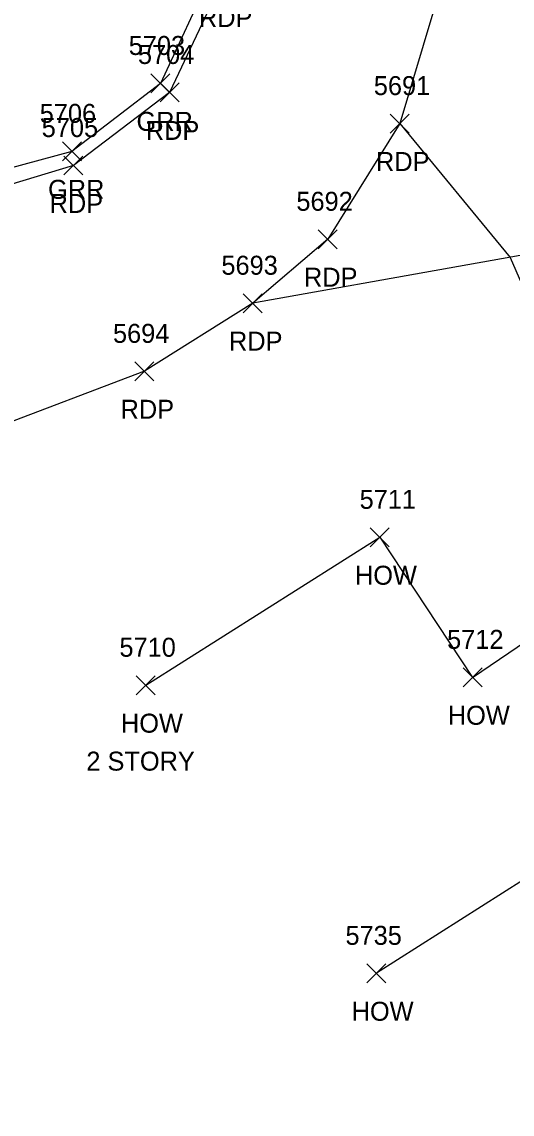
# Model space of a CAD drawing. Extents: x 1462668 to 1465147, y 550359 to 557351.
# Drawn here: x 1464186.6 to 1464238.3, y 553584.3 to 553699.4 of the extents above; entities that cross this region are included whole.
import ezdxf

# ---------------------------------------------------------------- set-up
doc = ezdxf.new("R2010")
doc.units = 0
for name, color, linetype in [('L_A', 7, 'Continuous'), ('L_C', 7, 'Continuous'), ('L_I', 7, 'Continuous'), ('L_TIC', 7, 'Continuous'), ('LBC', 7, 'Continuous'), ('Level 6', 7, 'Continuous'), ('P_A', 7, 'Continuous'), ('P_I', 7, 'Continuous'), ('P_TIC', 7, 'Continuous'), ('PET', 7, 'Continuous'), ('R_A', 7, 'Continuous'), ('R_I', 7, 'Continuous'), ('R_TIC', 7, 'Continuous'), ('RDP', 7, 'Continuous'), ('RGR', 7, 'Continuous')]:
    doc.layers.add(name, color=color, linetype=linetype)

msp = doc.modelspace()

# ---------------------------------------------------------------- linework, layer by layer
at = {"layer": 'L_TIC'}
for points in [[(1464223.34, 553644.12), (1464225.34, 553646.12)], [(1464225.34, 553644.12), (1464223.34, 553646.12)], [(1464233.14, 553629.36), (1464235.14, 553631.36)], [(1464235.14, 553629.36), (1464233.14, 553631.36)], [(1464198.66, 553628.53), (1464200.66, 553630.53)], [(1464200.66, 553628.53), (1464198.66, 553630.53)], [(1464222.99, 553598.17), (1464224.99, 553600.17)], [(1464224.99, 553598.17), (1464222.99, 553600.17)]]:
    msp.add_lwpolyline(points, dxfattribs=at)
at = {"layer": 'LBC'}
msp.add_lwpolyline([(1464199.66, 553629.53), (1464224.34, 553645.12), (1464234.14, 553630.36), (1464252.11, 553642.55), (1464252.72, 553641.92), (1464263.6, 553624.96), (1464264.3, 553623.99), (1464242.39, 553609.62), (1464241.73, 553610.42), (1464223.99, 553599.17)], dxfattribs=at)
at = {"layer": 'Level 6'}
msp.add_lwpolyline([(1464231.38, 553705.2), (1464228.92, 553696.96), (1464226.46, 553688.72), (1464238.09, 553674.62), (1464252.11, 553642.55), (1464252.72, 553641.92), (1464263.6, 553624.96), (1464264.3, 553623.99), (1464242.39, 553609.62), (1464246.27, 553604.45), (1464246.88, 553602.26), (1464256.69, 553587.01), (1464279.36, 553600.54), (1464285.88, 553590.34), (1464288.62, 553585.68), (1464295.49, 553575.14), (1464298.6, 553569.65), (1464296.94, 553568.3), (1464299.23, 553564.33), (1464307.34, 553562.4), (1464322.91, 553514.69), (1464338.05, 553463.49)], dxfattribs=at)
at = {"layer": 'P_TIC'}
for points in [[(1464201.17, 553691), (1464203.17, 553693)], [(1464203.17, 553691), (1464201.17, 553693)], [(1464225.46, 553687.72), (1464227.46, 553689.72)], [(1464227.46, 553687.72), (1464225.46, 553689.72)], [(1464191.02, 553683.3), (1464193.02, 553685.3)], [(1464193.02, 553683.3), (1464191.02, 553685.3)], [(1464217.86, 553675.53), (1464219.86, 553677.53)], [(1464219.86, 553675.53), (1464217.86, 553677.53)], [(1464209.95, 553668.79), (1464211.95, 553670.79)], [(1464211.95, 553668.79), (1464209.95, 553670.79)], [(1464198.51, 553661.61), (1464200.51, 553663.61)], [(1464200.51, 553661.61), (1464198.51, 553663.61)]]:
    msp.add_lwpolyline(points, dxfattribs=at)
at = {"layer": 'PET'}
for points in [[(1464101.72, 553983.81), (1464116.04, 553959.2), (1464143.29, 553911.56), (1464171.77, 553859.66), (1464193.18, 553817.7), (1464211.26, 553778.84), (1464228.37, 553730.91), (1464231.28, 553717.72), (1464231.38, 553705.2), (1464226.46, 553688.72), (1464218.86, 553676.53), (1464210.95, 553669.79), (1464199.51, 553662.61), (1464183.2, 553656.46), (1464152.58, 553648.55)], [(1464073.81, 553977.7), (1464095.08, 553943.78), (1464104.74, 553927.43), (1464123.47, 553898.39), (1464154.67, 553843.08), (1464157.11, 553838.3), (1464172.81, 553807.24), (1464190.16, 553769.74), (1464204.88, 553730.77), (1464208.27, 553717.31), (1464207.79, 553703.89), (1464202.17, 553692), (1464192.02, 553684.3), (1464178.63, 553680.26), (1464149, 553674.16)]]:
    msp.add_lwpolyline(points, dxfattribs=at)
at = {"layer": 'R_TIC'}
for points in [[(1464200.2, 553691.95), (1464202.2, 553693.95)], [(1464202.2, 553691.95), (1464200.2, 553693.95)], [(1464190.86, 553684.79), (1464192.86, 553686.79)], [(1464192.86, 553684.79), (1464190.86, 553686.79)]]:
    msp.add_lwpolyline(points, dxfattribs=at)
at = {"layer": 'RDP'}
msp.add_lwpolyline([(1464254.37, 553677.51), (1464210.95, 553669.79)], dxfattribs=at)
at = {"layer": 'RGR'}
msp.add_lwpolyline([(1464204.06, 553730.81), (1464206.74, 553717.32), (1464206.66, 553704.71), (1464201.2, 553692.95), (1464191.86, 553685.79), (1464178.69, 553682.24)], dxfattribs=at)

# ---------------------------------------------------------------- texts
at = {"layer": 'L_A'}
for p in [(1464221.73, 553640.12), (1464231.53, 553625.36), (1464197.04, 553624.53), (1464221.38, 553594.17)]:
    msp.add_text('HOW', height=2, dxfattribs=at).set_placement(p)
at = {"layer": 'L_C'}
msp.add_text('2 STORY', height=2, dxfattribs=at).set_placement((1464193.39, 553620.53))
at = {"layer": 'L_I'}
for s, p in [('5711', (1464222.22, 553648.12)), ('5712', (1464231.45, 553633.36)), ('5710', (1464196.88, 553632.53)), ('5735', (1464220.73, 553602.17))]:
    msp.add_text(s, height=2, dxfattribs=at).set_placement(p)
at = {"layer": 'P_A'}
for p in [(1464205.27, 553698.89), (1464199.66, 553687), (1464223.95, 553683.72), (1464189.51, 553679.3), (1464216.35, 553671.53), (1464208.44, 553664.79), (1464197, 553657.61)]:
    msp.add_text('RDP', height=2, dxfattribs=at).set_placement(p)
at = {"layer": 'P_I'}
for s, p in [('5704', (1464198.83, 553695)), ('5691', (1464223.72, 553691.72)), ('5705', (1464188.68, 553687.3)), ('5692', (1464215.55, 553679.53)), ('5693', (1464207.64, 553672.79)), ('5694', (1464196.2, 553665.61))]:
    msp.add_text(s, height=2, dxfattribs=at).set_placement(p)
at = {"layer": 'R_A'}
for p in [(1464198.68, 553687.95), (1464189.35, 553680.79)]:
    msp.add_text('GRR', height=2, dxfattribs=at).set_placement(p)
at = {"layer": 'R_I'}
for s, p in [('5703', (1464197.86, 553695.95)), ('5706', (1464188.47, 553688.79))]:
    msp.add_text(s, height=2, dxfattribs=at).set_placement(p)

doc.saveas('drawing.dxf')
